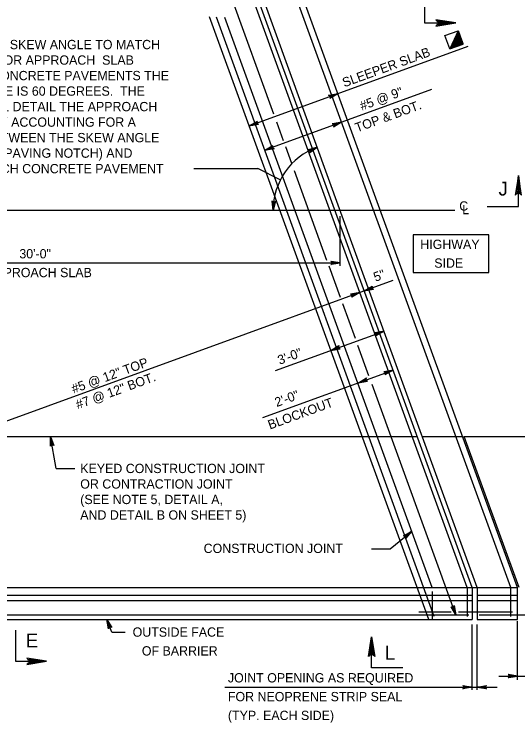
# Model space of a CAD drawing. Extents: x 636530 to 644067, y 294168 to 299122.
# Drawn here: x 639258 to 639420.9, y 296193.5 to 296422.5 of the extents above; entities that cross this region are included whole.
import ezdxf

# ---------------------------------------------------------------- set-up
doc = ezdxf.new("R2010")
doc.units = 0
doc.layers.add('1', color=7, linetype='Continuous')

msp = doc.modelspace()

# ---------------------------------------------------------------- linework, layer by layer
at = {"layer": '1'}
for p, q in [((639341.98, 296390.18), (639305.71, 296489.81)), ((639404.49, 296237.21), (639315.74, 296481.05)), ((639406.11, 296237.21), (639317.36, 296481.05)), ((639372.11, 296335.23), (639319.04, 296481.05)), ((639418.6, 296237.21), (639329.85, 296481.05)), ((639420.76, 296237.21), (639332.01, 296481.05)), ((639392.07, 296226.92), (639321.23, 296421.55)), ((639393.87, 296227.94), (639323.43, 296421.46)), ((639393.14, 296237.21), (639326.1, 296421.4)), ((639397.31, 296415.52), (639401.61, 296417.09)), ((639398.87, 296411.23), (639397.31, 296415.52)), ((639401.61, 296417.09), (639398.87, 296411.23)), ((639401.63, 296417.03), (639398.93, 296411.25)), ((639401.65, 296416.97), (639398.99, 296411.27)), ((639401.67, 296416.91), (639399.06, 296411.29)), ((639401.69, 296416.84), (639399.12, 296411.32)), ((639401.72, 296416.78), (639399.18, 296411.34)), ((639401.74, 296416.72), (639399.24, 296411.36)), ((639401.76, 296416.66), (639399.3, 296411.38)), ((639401.78, 296416.6), (639399.36, 296411.4)), ((639401.8, 296416.54), (639399.42, 296411.43)), ((639401.83, 296416.48), (639399.48, 296411.45)), ((639401.85, 296416.42), (639399.54, 296411.47)), ((639401.87, 296416.36), (639399.6, 296411.49)), ((639401.89, 296416.3), (639399.66, 296411.52)), ((639401.92, 296416.24), (639399.72, 296411.54)), ((639401.94, 296416.18), (639399.78, 296411.56)), ((639401.96, 296416.12), (639399.85, 296411.58)), ((639401.98, 296416.05), (639399.91, 296411.6)), ((639402, 296415.99), (639399.97, 296411.63)), ((639402.03, 296415.93), (639400.03, 296411.65)), ((639402.05, 296415.87), (639400.09, 296411.67)), ((639402.07, 296415.81), (639400.15, 296411.69)), ((639402.09, 296415.75), (639400.21, 296411.71)), ((639402.11, 296415.69), (639400.27, 296411.74)), ((639402.14, 296415.63), (639400.33, 296411.76)), ((639402.16, 296415.57), (639400.39, 296411.78)), ((639402.18, 296415.51), (639400.45, 296411.8)), ((639402.2, 296415.45), (639400.51, 296411.82)), ((639402.22, 296415.39), (639400.57, 296411.85)), ((639402.25, 296415.33), (639400.63, 296411.87)), ((639403.17, 296412.79), (639401.61, 296417.09)), ((639402.27, 296415.27), (639400.7, 296411.89)), ((639402.29, 296415.2), (639400.76, 296411.91)), ((639402.31, 296415.14), (639400.82, 296411.94)), ((639402.34, 296415.08), (639400.88, 296411.96)), ((639402.36, 296415.02), (639400.94, 296411.98)), ((639402.38, 296414.96), (639401, 296412)), ((639402.4, 296414.9), (639401.06, 296412.02)), ((639402.42, 296414.84), (639401.12, 296412.05)), ((639402.45, 296414.78), (639401.18, 296412.07)), ((639402.47, 296414.72), (639401.24, 296412.09)), ((639402.49, 296414.66), (639401.3, 296412.11)), ((639402.51, 296414.6), (639401.36, 296412.13)), ((639402.53, 296414.54), (639401.42, 296412.16)), ((639402.56, 296414.48), (639401.49, 296412.18)), ((639402.58, 296414.41), (639401.55, 296412.2)), ((639402.6, 296414.35), (639401.61, 296412.22)), ((639402.62, 296414.29), (639401.67, 296412.25)), ((639402.64, 296414.23), (639401.73, 296412.27)), ((639402.67, 296414.17), (639401.79, 296412.29)), ((639402.69, 296414.11), (639401.85, 296412.31)), ((639402.71, 296414.05), (639401.91, 296412.33)), ((639402.73, 296413.99), (639401.97, 296412.36)), ((639402.76, 296413.93), (639402.03, 296412.38)), ((639402.78, 296413.87), (639402.09, 296412.4)), ((639402.8, 296413.81), (639402.15, 296412.42)), ((639402.82, 296413.75), (639402.21, 296412.44)), ((639402.84, 296413.69), (639402.28, 296412.47)), ((639402.87, 296413.62), (639402.34, 296412.49)), ((639402.89, 296413.56), (639402.4, 296412.51)), ((639402.91, 296413.5), (639402.46, 296412.53)), ((639402.93, 296413.44), (639402.52, 296412.55)), ((639402.95, 296413.38), (639402.58, 296412.58)), ((639402.98, 296413.32), (639402.64, 296412.6)), ((639403, 296413.26), (639402.7, 296412.62)), ((639403.02, 296413.2), (639402.76, 296412.64)), ((639403.04, 296413.14), (639402.82, 296412.67)), ((639403.07, 296413.08), (639402.88, 296412.69)), ((639403.09, 296413.02), (639402.94, 296412.71)), ((639334.05, 296386.34), (639404.79, 296412.09)), ((639398.87, 296411.23), (639403.17, 296412.79)), ((639403.11, 296412.96), (639403, 296412.73)), ((639403.13, 296412.9), (639403.07, 296412.75)), ((639403.15, 296412.83), (639403.13, 296412.78)), ((639392.94, 296398.11), (639339.06, 296378.5)), ((639345.12, 296381.53), (639342.93, 296387.56)), ((639347.79, 296374.21), (639345.82, 296379.64)), ((639316.07, 296372.59), (639336.83, 296372.59)), ((639344.09, 296368.91), (639336.83, 296372.59)), ((639359.18, 296342.91), (639348.66, 296371.83)), ((639140.42, 296359.13), (639400.55, 296359.13)), ((639363.42, 296341.19), (639363.42, 296357.24)), ((639180.54, 296342.1), (639363.42, 296342.1)), ((639363.52, 296330.98), (639359.84, 296341.1)), ((639380.47, 296336.44), (639201.27, 296271.21)), ((639407.79, 296237.21), (639372.11, 296335.23)), ((639368.36, 296317.7), (639364.28, 296328.92)), ((639342.52, 296307.32), (639377.62, 296320.1)), ((639372.73, 296305.68), (639369.18, 296315.45)), ((639338.45, 296292.14), (639380.54, 296307.46)), ((639400.84, 296228.45), (639373.78, 296302.8)), ((639207.7, 296285.98), (639388.36, 296285.98)), ((639271.58, 296275.72), (639269.79, 296285.98)), ((639390.04, 296285.98), (639403.01, 296285.98)), ((639403.52, 296285.98), (639537.02, 296285.98)), ((639421.27, 296237.21), (639403.52, 296285.98)), ((639271.58, 296275.72), (639277.67, 296275.72)), ((639379.66, 296249.72), (639386.53, 296255.38)), ((639373.57, 296249.72), (639379.66, 296249.72)), ((639225.45, 296237.21), (639420.76, 296237.21)), ((639404.49, 296237.21), (639404.49, 296227.94)), ((639406.11, 296237.21), (639406.11, 296226.92)), ((639407.79, 296237.21), (639407.79, 296226.92)), ((639418.6, 296227.94), (639418.6, 296237.21)), ((639420.76, 296226.92), (639420.76, 296237.21)), ((639226.35, 296234.73), (639406.11, 296234.73)), ((639393.14, 296236.01), (639393.14, 296226.92)), ((639407.79, 296234.73), (639420.76, 296234.73)), ((639226.98, 296233.02), (639406.11, 296233.02)), ((639407.79, 296233.02), (639420.76, 296233.02)), ((639229.72, 296228.45), (639405.01, 296228.45)), ((639388.86, 296229.43), (639399.38, 296229.43)), ((639401.66, 296229.43), (639419.13, 296229.43)), ((639408.38, 296228.45), (639474.68, 296228.45)), ((639229.19, 296226.92), (639406.11, 296226.92)), ((639289.58, 296222.81), (639288.03, 296226.92)), ((639406.11, 296204.2), (639406.11, 296225.34)), ((639407.79, 296226.92), (639420.76, 296226.92)), ((639407.79, 296204.2), (639407.79, 296225.34)), ((639420.76, 296207.45), (639420.76, 296226.33)), ((639289.58, 296222.81), (639293.89, 296222.81)), ((639414.76, 296208.64), (639467.99, 296208.64)), ((639326.18, 296205.04), (639414.16, 296205.04))]:
    msp.add_line(p, q, dxfattribs=at)
for points in [[(639390.76, 296429.72), (639390.76, 296419.64), (639400.84, 296419.64)], [(639394.73, 296418.87), (639394.96, 296419.31), (639400.84, 296419.64), (639394.73, 296418.87), (639394.42, 296418.6), (639400.84, 296419.64), (639394.97, 296419.93), (639394.75, 296420.37), (639400.84, 296419.64), (639394.42, 296420.66), (639394.75, 296420.37)], [(639362.69, 296396.76), (639360.08, 296395.22), (639360.16, 296395.33), (639360.24, 296395.45), (639360.26, 296395.56), (639360.28, 296395.68), (639360.27, 296395.78), (639360.25, 296395.88), (639360.2, 296395.96), (639360.15, 296396.05), (639360.06, 296396.12), (639359.97, 296396.2), (639359.83, 296396.23), (639359.7, 296396.27), (639362.69, 296396.76), (639359.83, 296396.23), (639359.97, 296396.2), (639362.69, 296396.76), (639360.06, 296396.12), (639360.15, 296396.05), (639362.69, 296396.76), (639360.2, 296395.96), (639360.25, 296395.88), (639362.69, 296396.76), (639360.27, 296395.78), (639360.28, 296395.68), (639362.69, 296396.76), (639360.26, 296395.56), (639360.24, 296395.45), (639362.69, 296396.76), (639360.16, 296395.33)], [(639334.05, 296386.34), (639336.66, 296387.89), (639336.58, 296387.77), (639336.5, 296387.66), (639336.48, 296387.54), (639336.46, 296387.43), (639336.47, 296387.33), (639336.49, 296387.23), (639336.54, 296387.14), (639336.59, 296387.05), (639336.68, 296386.98), (639336.77, 296386.91), (639336.91, 296386.87), (639337.04, 296386.83), (639334.05, 296386.34), (639336.91, 296386.87), (639336.77, 296386.91), (639334.05, 296386.34), (639336.68, 296386.98), (639336.59, 296387.05), (639334.05, 296386.34), (639336.54, 296387.14), (639336.49, 296387.23), (639334.05, 296386.34), (639336.47, 296387.33), (639336.46, 296387.43), (639334.05, 296386.34), (639336.48, 296387.54), (639336.5, 296387.66), (639334.05, 296386.34), (639336.58, 296387.77)], [(639363.89, 296387.54), (639361.28, 296385.99), (639361.36, 296386.11), (639361.44, 296386.22), (639361.46, 296386.34), (639361.48, 296386.45), (639361.46, 296386.55), (639361.44, 296386.65), (639361.39, 296386.74), (639361.34, 296386.83), (639361.25, 296386.9), (639361.16, 296386.97), (639361.03, 296387.01), (639360.89, 296387.04), (639363.89, 296387.54), (639361.03, 296387.01), (639361.16, 296386.97), (639363.89, 296387.54), (639361.25, 296386.9), (639361.34, 296386.83), (639363.89, 296387.54), (639361.39, 296386.74), (639361.44, 296386.65), (639363.89, 296387.54), (639361.46, 296386.55), (639361.48, 296386.45), (639363.89, 296387.54), (639361.46, 296386.34), (639361.44, 296386.22), (639363.89, 296387.54), (639361.36, 296386.11)], [(639339.06, 296378.5), (639341.68, 296380.05), (639341.59, 296379.93), (639341.51, 296379.82), (639341.49, 296379.71), (639341.47, 296379.59), (639341.49, 296379.49), (639341.51, 296379.39), (639341.56, 296379.3), (639341.61, 296379.22), (639341.7, 296379.14), (639341.79, 296379.07), (639341.92, 296379.03), (639342.06, 296379), (639339.06, 296378.5), (639341.92, 296379.03), (639341.79, 296379.07), (639339.06, 296378.5), (639341.7, 296379.14), (639341.61, 296379.22), (639339.06, 296378.5), (639341.56, 296379.3), (639341.51, 296379.39), (639339.06, 296378.5), (639341.49, 296379.49), (639341.47, 296379.59), (639339.06, 296378.5), (639341.49, 296379.71), (639341.51, 296379.82), (639339.06, 296378.5), (639341.59, 296379.93)], [(639356.01, 296379.48), (639353.58, 296377.66), (639353.65, 296377.79), (639353.71, 296377.91), (639353.72, 296378.02), (639353.73, 296378.14), (639353.7, 296378.24), (639353.67, 296378.33), (639353.61, 296378.42), (639353.56, 296378.5), (639353.46, 296378.56), (639353.36, 296378.63), (639353.22, 296378.65), (639353.08, 296378.67), (639356.01, 296379.48), (639353.22, 296378.65), (639353.36, 296378.63), (639356.01, 296379.48), (639353.46, 296378.56), (639353.56, 296378.5), (639356.01, 296379.48), (639353.61, 296378.42), (639353.67, 296378.33), (639356.01, 296379.48), (639353.7, 296378.24), (639353.73, 296378.14), (639356.01, 296379.48), (639353.72, 296378.02), (639353.71, 296377.91), (639356.01, 296379.48), (639353.65, 296377.79)], [(639411.01, 296360.28), (639421.09, 296360.28), (639421.09, 296370.36)], [(639421.85, 296364.25), (639421.41, 296364.48), (639421.09, 296370.36), (639421.85, 296364.25), (639422.12, 296363.94), (639421.09, 296370.36), (639420.8, 296364.49), (639420.36, 296364.27), (639421.09, 296370.36), (639420.07, 296363.94), (639420.36, 296364.27)], [(639341.75, 296359.13), (639341.41, 296362.14), (639341.48, 296362.02), (639341.55, 296361.9), (639341.65, 296361.84), (639341.75, 296361.77), (639341.84, 296361.75), (639341.94, 296361.72), (639342.04, 296361.73), (639342.14, 296361.74), (639342.25, 296361.79), (639342.35, 296361.85), (639342.44, 296361.95), (639342.53, 296362.06), (639341.75, 296359.13), (639342.44, 296361.95), (639342.35, 296361.85), (639341.75, 296359.13), (639342.25, 296361.79), (639342.14, 296361.74), (639341.75, 296359.13), (639342.04, 296361.73), (639341.94, 296361.72), (639341.75, 296359.13), (639341.84, 296361.75), (639341.75, 296361.77), (639341.75, 296359.13), (639341.65, 296361.84), (639341.55, 296361.9), (639341.75, 296359.13), (639341.48, 296362.02)], [(639363.42, 296342.1), (639360.43, 296341.54), (639360.55, 296341.62), (639360.66, 296341.7), (639360.72, 296341.8), (639360.78, 296341.9), (639360.8, 296342), (639360.82, 296342.1), (639360.8, 296342.2), (639360.78, 296342.3), (639360.72, 296342.4), (639360.66, 296342.5), (639360.55, 296342.58), (639360.43, 296342.66), (639363.42, 296342.1), (639360.55, 296342.58), (639360.66, 296342.5), (639363.42, 296342.1), (639360.72, 296342.4), (639360.78, 296342.3), (639363.42, 296342.1), (639360.8, 296342.2), (639360.82, 296342.1), (639363.42, 296342.1), (639360.8, 296342), (639360.78, 296341.9), (639363.42, 296342.1), (639360.72, 296341.8), (639360.66, 296341.7), (639363.42, 296342.1), (639360.55, 296341.62)], [(639371.22, 296333.07), (639373.83, 296334.62), (639373.75, 296334.5), (639373.67, 296334.39), (639373.65, 296334.27), (639373.63, 296334.16), (639373.65, 296334.06), (639373.67, 296333.96), (639373.72, 296333.87), (639373.77, 296333.78), (639373.86, 296333.71), (639373.95, 296333.64), (639374.08, 296333.6), (639374.22, 296333.57), (639371.22, 296333.07), (639374.08, 296333.6), (639373.95, 296333.64), (639371.22, 296333.07), (639373.86, 296333.71), (639373.77, 296333.78), (639371.22, 296333.07), (639373.72, 296333.87), (639373.67, 296333.96), (639371.22, 296333.07), (639373.65, 296334.06), (639373.63, 296334.16), (639371.22, 296333.07), (639373.65, 296334.27), (639373.67, 296334.39), (639371.22, 296333.07), (639373.75, 296334.5)], [(639369.79, 296332.55), (639367.18, 296331), (639367.26, 296331.12), (639367.34, 296331.23), (639367.36, 296331.35), (639367.38, 296331.46), (639367.37, 296331.56), (639367.35, 296331.66), (639367.3, 296331.75), (639367.25, 296331.84), (639367.16, 296331.91), (639367.07, 296331.98), (639366.93, 296332.02), (639366.8, 296332.05), (639369.79, 296332.55), (639366.93, 296332.02), (639367.07, 296331.98), (639369.79, 296332.55), (639367.16, 296331.91), (639367.25, 296331.84), (639369.79, 296332.55), (639367.3, 296331.75), (639367.35, 296331.66), (639369.79, 296332.55), (639367.37, 296331.56), (639367.38, 296331.46), (639369.79, 296332.55), (639367.36, 296331.35), (639367.34, 296331.23), (639369.79, 296332.55), (639367.26, 296331.12)], [(639377.62, 296320.1), (639375.01, 296318.55), (639375.09, 296318.67), (639375.17, 296318.78), (639375.19, 296318.89), (639375.21, 296319.01), (639375.2, 296319.11), (639375.18, 296319.21), (639375.13, 296319.3), (639375.08, 296319.38), (639374.99, 296319.46), (639374.9, 296319.53), (639374.76, 296319.57), (639374.63, 296319.6), (639377.62, 296320.1), (639374.76, 296319.57), (639374.9, 296319.53), (639377.62, 296320.1), (639374.99, 296319.46), (639375.08, 296319.38), (639377.62, 296320.1), (639375.13, 296319.3), (639375.18, 296319.21), (639377.62, 296320.1), (639375.2, 296319.11), (639375.21, 296319.01), (639377.62, 296320.1), (639375.19, 296318.89), (639375.17, 296318.78), (639377.62, 296320.1), (639375.09, 296318.67)], [(639360.44, 296313.84), (639363.05, 296315.39), (639362.97, 296315.27), (639362.89, 296315.16), (639362.86, 296315.05), (639362.84, 296314.93), (639362.86, 296314.83), (639362.88, 296314.73), (639362.93, 296314.64), (639362.98, 296314.56), (639363.07, 296314.48), (639363.16, 296314.41), (639363.29, 296314.37), (639363.43, 296314.34), (639360.44, 296313.84), (639363.29, 296314.37), (639363.16, 296314.41), (639360.44, 296313.84), (639363.07, 296314.48), (639362.98, 296314.56), (639360.44, 296313.84), (639362.93, 296314.64), (639362.88, 296314.73), (639360.44, 296313.84), (639362.86, 296314.83), (639362.84, 296314.93), (639360.44, 296313.84), (639362.86, 296315.05), (639362.89, 296315.16), (639360.44, 296313.84), (639362.97, 296315.27)], [(639380.54, 296307.46), (639377.93, 296305.91), (639378.01, 296306.03), (639378.09, 296306.14), (639378.12, 296306.26), (639378.14, 296306.37), (639378.12, 296306.47), (639378.1, 296306.57), (639378.05, 296306.66), (639378, 296306.75), (639377.91, 296306.82), (639377.82, 296306.89), (639377.69, 296306.93), (639377.55, 296306.97), (639380.54, 296307.46), (639377.69, 296306.93), (639377.82, 296306.89), (639380.54, 296307.46), (639377.91, 296306.82), (639378, 296306.75), (639380.54, 296307.46), (639378.05, 296306.66), (639378.1, 296306.57), (639380.54, 296307.46), (639378.12, 296306.47), (639378.14, 296306.37), (639380.54, 296307.46), (639378.12, 296306.26), (639378.09, 296306.14), (639380.54, 296307.46), (639378.01, 296306.03)], [(639369.34, 296303.38), (639371.95, 296304.93), (639371.87, 296304.81), (639371.79, 296304.7), (639371.77, 296304.59), (639371.75, 296304.47), (639371.76, 296304.37), (639371.78, 296304.27), (639371.83, 296304.18), (639371.88, 296304.1), (639371.97, 296304.02), (639372.06, 296303.95), (639372.2, 296303.91), (639372.33, 296303.88), (639369.34, 296303.38), (639372.2, 296303.91), (639372.06, 296303.95), (639369.34, 296303.38), (639371.97, 296304.02), (639371.88, 296304.1), (639369.34, 296303.38), (639371.83, 296304.18), (639371.78, 296304.27), (639369.34, 296303.38), (639371.76, 296304.37), (639371.75, 296304.47), (639369.34, 296303.38), (639371.77, 296304.59), (639371.79, 296304.7), (639369.34, 296303.38), (639371.87, 296304.81)], [(639269.79, 296285.98), (639270.85, 296283.13), (639270.75, 296283.23), (639270.65, 296283.33), (639270.55, 296283.38), (639270.44, 296283.42), (639270.34, 296283.42), (639270.23, 296283.42), (639270.14, 296283.38), (639270.04, 296283.35), (639269.95, 296283.27), (639269.87, 296283.2), (639269.81, 296283.07), (639269.75, 296282.94), (639269.79, 296285.98), (639269.81, 296283.07), (639269.87, 296283.2), (639269.79, 296285.98), (639269.95, 296283.27), (639270.04, 296283.35), (639269.79, 296285.98), (639270.14, 296283.38), (639270.23, 296283.42), (639269.79, 296285.98), (639270.34, 296283.42), (639270.44, 296283.42), (639269.79, 296285.98), (639270.55, 296283.38), (639270.65, 296283.33), (639269.79, 296285.98), (639270.75, 296283.23)], [(639386.53, 296255.38), (639384.58, 296253.05), (639384.62, 296253.19), (639384.66, 296253.32), (639384.64, 296253.43), (639384.62, 296253.55), (639384.57, 296253.64), (639384.52, 296253.73), (639384.44, 296253.79), (639384.37, 296253.86), (639384.26, 296253.9), (639384.15, 296253.94), (639384.01, 296253.93), (639383.87, 296253.91), (639386.53, 296255.38), (639384.01, 296253.93), (639384.15, 296253.94), (639386.53, 296255.38), (639384.26, 296253.9), (639384.37, 296253.86), (639386.53, 296255.38), (639384.44, 296253.79), (639384.52, 296253.73), (639386.53, 296255.38), (639384.57, 296253.64), (639384.62, 296253.55), (639386.53, 296255.38), (639384.64, 296253.43), (639384.66, 296253.32), (639386.53, 296255.38), (639384.62, 296253.19)], [(639400.84, 296228.45), (639399.3, 296231.06), (639399.41, 296230.98), (639399.53, 296230.9), (639399.64, 296230.87), (639399.76, 296230.85), (639399.85, 296230.87), (639399.95, 296230.89), (639400.04, 296230.94), (639400.13, 296230.99), (639400.2, 296231.08), (639400.28, 296231.17), (639400.31, 296231.3), (639400.35, 296231.44), (639400.84, 296228.45), (639400.31, 296231.3), (639400.28, 296231.17), (639400.84, 296228.45), (639400.2, 296231.08), (639400.13, 296230.99), (639400.84, 296228.45), (639400.04, 296230.94), (639399.95, 296230.89), (639400.84, 296228.45), (639399.85, 296230.87), (639399.76, 296230.85), (639400.84, 296228.45), (639399.64, 296230.87), (639399.53, 296230.9), (639400.84, 296228.45), (639399.41, 296230.98)], [(639288.03, 296226.92), (639289.6, 296224.33), (639289.49, 296224.41), (639289.37, 296224.49), (639289.26, 296224.51), (639289.14, 296224.53), (639289.04, 296224.51), (639288.94, 296224.49), (639288.86, 296224.44), (639288.77, 296224.39), (639288.7, 296224.3), (639288.62, 296224.2), (639288.59, 296224.07), (639288.56, 296223.93), (639288.03, 296226.92), (639288.59, 296224.07), (639288.62, 296224.2), (639288.03, 296226.92), (639288.7, 296224.3), (639288.77, 296224.39), (639288.03, 296226.92), (639288.86, 296224.44), (639288.94, 296224.49), (639288.03, 296226.92), (639289.04, 296224.51), (639289.14, 296224.53), (639288.03, 296226.92), (639289.26, 296224.51), (639289.37, 296224.49), (639288.03, 296226.92), (639289.49, 296224.41)], [(639258.43, 296223.49), (639258.43, 296213.41), (639268.51, 296213.41)], [(639372.84, 296215.24), (639373.28, 296215.47), (639373.61, 296221.34), (639372.84, 296215.24), (639372.57, 296214.93), (639373.61, 296221.34), (639373.9, 296215.47), (639374.33, 296215.26), (639373.61, 296221.34), (639374.63, 296214.93), (639374.33, 296215.26)], [(639383.69, 296211.26), (639373.61, 296211.26), (639373.61, 296221.34)], [(639262.4, 296212.64), (639262.63, 296213.08), (639268.51, 296213.41), (639262.4, 296212.64), (639262.09, 296212.37), (639268.51, 296213.41), (639262.63, 296213.7), (639262.42, 296214.13), (639268.51, 296213.41), (639262.09, 296214.43), (639262.42, 296214.13)], [(639420.76, 296208.64), (639417.78, 296208.08), (639417.9, 296208.16), (639418.01, 296208.24), (639418.07, 296208.34), (639418.13, 296208.44), (639418.15, 296208.54), (639418.16, 296208.64), (639418.15, 296208.74), (639418.13, 296208.84), (639418.07, 296208.94), (639418.01, 296209.04), (639417.9, 296209.12), (639417.78, 296209.2), (639420.76, 296208.64), (639417.9, 296209.12), (639418.01, 296209.04), (639420.76, 296208.64), (639418.07, 296208.94), (639418.13, 296208.84), (639420.76, 296208.64), (639418.15, 296208.74), (639418.16, 296208.64), (639420.76, 296208.64), (639418.15, 296208.54), (639418.13, 296208.44), (639420.76, 296208.64), (639418.07, 296208.34), (639418.01, 296208.24), (639420.76, 296208.64), (639417.9, 296208.16)], [(639406.11, 296205.04), (639403.13, 296204.48), (639403.36, 296204.64), (639403.48, 296204.84), (639403.51, 296205.04), (639403.48, 296205.24), (639403.36, 296205.44), (639403.13, 296205.6), (639406.11, 296205.04), (639403.36, 296205.44), (639403.48, 296205.24), (639406.11, 296205.04), (639403.51, 296205.04), (639403.48, 296204.84), (639406.11, 296205.04), (639403.36, 296204.64)], [(639407.79, 296205.04), (639410.77, 296205.6), (639410.54, 296205.44), (639410.42, 296205.24), (639410.39, 296205.04), (639410.42, 296204.84), (639410.54, 296204.64), (639410.77, 296204.48), (639407.79, 296205.04), (639410.54, 296204.64), (639410.42, 296204.84), (639407.79, 296205.04), (639410.39, 296205.04), (639410.42, 296205.24), (639407.79, 296205.04), (639410.54, 296205.44)]]:
    msp.add_lwpolyline(points, dxfattribs=at)
msp.add_lwpolyline([(639387.08, 296339.01), (639411.46, 296339.01), (639411.46, 296351.2), (639387.08, 296351.2)], close=True, dxfattribs=at)
msp.add_arc((639363.42, 296359.13), 21.66, 110, 180, dxfattribs=at)

# ---------------------------------------------------------------- texts
for s, height, p in [('APPROACH SLAB SKEW ANGLE TO MATCH', 3, (639221.61, 296411.14)), ('BRIDGE SKEW. FOR APPROACH  SLAB ', 3, (639221.61, 296406.13)), ('ADJACENT TO CONCRETE PAVEMENTS THE ', 3, (639221.61, 296401.12)), ('MIN. SKEW ANGLE IS 60 DEGREES.  THE ', 3, (639221.61, 296396.11)), ('DESIGNER SHALL DETAIL THE APPROACH ', 3, (639221.61, 296391.1)), ('SLAB GEOMETRY ACCOUNTING FOR A ', 3, (639221.61, 296386.09)), ('DIFFERENCE BETWEEN THE SKEW ANGLE ', 3, (639221.61, 296381.08)), ('AT THE BRIDGE (PAVING NOTCH) AND ', 3, (639221.61, 296376.07)), ('AT THE APPROACH CONCRETE PAVEMENT', 3, (639221.61, 296371.06)), ('J', 4.5, (639414.64, 296363.86)), ('C', 3, (639401.95, 296359)), ('L', 3, (639402.91, 296357.85)), ('HIGHWAY', 3, (639389.35, 296346.62)), ('30\'-0"', 3, (639259.7, 296343.57)), ('SIDE', 3, (639393.87, 296340.55)), ('APPROACH SLAB', 3, (639249.25, 296337.5)), ('KEYED CONSTRUCTION JOINT', 3, (639279.39, 296274.22)), ('OR CONTRACTION JOINT', 3, (639279.39, 296269.21)), ('(SEE NOTE 5, DETAIL A,', 3, (639279.39, 296264.2)), ('AND DETAIL B ON SHEET 5)', 3, (639279.39, 296259.19)), ('CONSTRUCTION JOINT', 3, (639319.29, 296248.4)), ('OUTSIDE FACE', 3, (639296.33, 296221.36)), ('E', 4.5, (639261.81, 296217.89)), ('OF BARRIER', 3, (639299.31, 296215.29)), ('L', 4.5, (639377.9, 296213.92)), ('JOINT OPENING AS REQUIRED', 3, (639327.14, 296206.59)), ('FOR NEOPRENE STRIP SEAL', 3, (639327.14, 296200.52)), ('(TYP. EACH SIDE)', 3, (639327.14, 296194.45))]:
    msp.add_text(s, height=height, dxfattribs=at).set_placement(p)
for s, p in [('SLEEPER SLAB', (639364.79, 296398.81)), ('#5 @ 9"', (639370.47, 296391.28)), ('TOP & BOT.', (639368.89, 296384.24)), ('5"', (639374.86, 296335.99)), ('3\'-0"', (639343.87, 296309.18)), ('#5 @ 12" TOP', (639277.22, 296299.89)), ('#7 @ 12" BOT.', (639278.61, 296294.82)), ('2\'-0"', (639342.92, 296295.53)), ('BLOCKOUT', (639340.72, 296288.26))]:
    msp.add_text(s, height=3, rotation=20, dxfattribs=at).set_placement(p)

doc.saveas('drawing.dxf')
